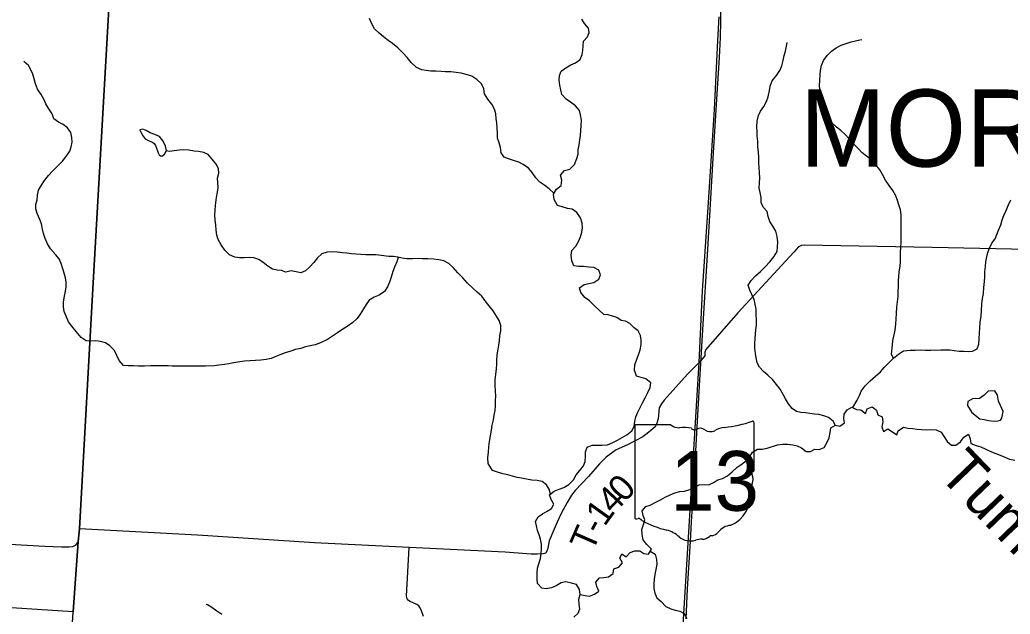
# Model space of a CAD drawing. Extents: x 1759416 to 2214760, y 252598 to 1116833.
# Drawn here: x 1974561 to 1986112, y 824822 to 831751 of the extents above; entities that cross this region are included whole.
import ezdxf

# ---------------------------------------------------------------- set-up
doc = ezdxf.new("R2010")
doc.units = 0
for name, color, linetype in [('GM_X_Adjacent_County', 7, 'Continuous'), ('GM_X_County', 7, 'Continuous'), ('GM_X_County_Road', 7, 'Continuous'), ('GM_X_Minor_Lake', 7, 'Continuous'), ('GM_X_Minor_River', 7, 'Continuous'), ('GM_X_Minor_River_Text', 7, 'Continuous'), ('GM_X_Rail_Line', 7, 'Continuous'), ('GM_X_State_Location', 7, 'Continuous'), ('GM_X_State_Route', 7, 'Continuous'), ('GM_X_State_Shield', 7, 'Continuous'), ('GM_X_Township', 7, 'Continuous'), ('GM_X_Township_Road', 7, 'Continuous'), ('GM_X_Township_Road_Text', 7, 'Continuous'), ('GM_X_Township_Text', 7, 'Continuous')]:
    doc.layers.add(name, color=color, linetype=linetype)

msp = doc.modelspace()

# ---------------------------------------------------------------- linework, layer by layer
at = {"layer": 'GM_X_Adjacent_County'}
msp.add_lwpolyline([(1986195, 817348), (1985662, 817383), (1981878, 817613), (1981516, 817615), (1980999, 817647), (1980171, 817698), (1978931, 817776), (1974782, 818034), (1974872, 819557), (1974905, 820235), (1975185, 824849), (1968995, 825250)], dxfattribs=at)
at = {"layer": 'GM_X_County'}
msp.add_lwpolyline([(1986195, 817348), (1985662, 817383), (1981878, 817613), (1981516, 817615), (1980999, 817647), (1980171, 817698), (1978931, 817776), (1974782, 818034), (1974872, 819557), (1974905, 820235), (1975185, 824849), (1968995, 825250)], dxfattribs=at)
at = {"layer": 'GM_X_County_Road'}
for points in [[(1976571, 852190), (1976524, 851253), (1976497, 850225), (1976343, 847814), (1976306, 847068), (1976297, 846640), (1976294, 846381), (1976287, 846288), (1976272, 846254), (1976182, 846147), (1976236, 846024), (1976247, 845966), (1976250, 845911), (1976254, 845466), (1976242, 845024), (1976221, 844570), (1976147, 842930), (1975926, 838590), (1975905, 837984), (1975774, 835074), (1975658, 832908), (1975409, 828548), (1975256, 825816)], [(1986869, 829063), (1985203, 829095), (1983711, 829125), (1983677, 829119), (1983643, 829103), (1983589, 829043), (1982936, 828335), (1982561, 827908), (1982552, 827876), (1982549, 827833), (1982526, 827806), (1982486, 827756)], [(1975256, 825816), (1975241, 825670), (1975206, 825623), (1975174, 825606), (1975137, 825603), (1975049, 825605), (1974853, 825612), (1974440, 825634)], [(1979268, 824793), (1979242, 824872), (1979228, 824898), (1979214, 824918), (1979190, 824934), (1979106, 824972), (1979092, 824986), (1979078, 825002), (1979070, 825030), (1979104, 825598), (1978000, 825653), (1976634, 825745), (1975256, 825816)]]:
    msp.add_lwpolyline(points, dxfattribs=at)
at = {"layer": 'GM_X_Minor_Lake'}
for points in [[(1976219, 830161), (1976247, 830186), (1976271, 830228), (1976260, 830278), (1976235, 830336), (1976191, 830392), (1976135, 830413), (1976082, 830433), (1976034, 830462), (1975996, 830476), (1975960, 830470), (1975987, 830410), (1976023, 830362), (1976078, 830336), (1976110, 830325), (1976130, 830309)], [(1976130, 830309), (1976143, 830287), (1976157, 830254), (1976168, 830224), (1976175, 830202), (1976187, 830179), (1976201, 830165), (1976219, 830161)], [(1986014, 827106), (1986030, 827184), (1986001, 827254), (1985974, 827304), (1985963, 827376), (1985935, 827426), (1985857, 827423), (1985810, 827374), (1985756, 827336), (1985674, 827333), (1985618, 827300), (1985613, 827256), (1985664, 827172)], [(1985664, 827172), (1985758, 827100), (1985809, 827091), (1985860, 827078), (1985925, 827074), (1985968, 827075), (1986000, 827083), (1986014, 827106)]]:
    msp.add_lwpolyline(points, dxfattribs=at)
at = {"layer": 'GM_X_Minor_River'}
for points in [[(1980792, 829728), (1980736, 829781), (1980683, 829820), (1980625, 829858), (1980578, 829909), (1980536, 829971), (1980493, 830023), (1980433, 830066), (1980381, 830092), (1980318, 830113), (1980260, 830131), (1980210, 830150), (1980175, 830202), (1980169, 830264), (1980152, 830318), (1980134, 830370), (1980131, 830426), (1980128, 830492), (1980124, 830550), (1980117, 830601), (1980113, 830655), (1980098, 830711), (1980065, 830766), (1980019, 830826), (1979980, 830890), (1979972, 830946), (1979947, 831006), (1979890, 831055), (1979832, 831093), (1979768, 831114), (1979710, 831130), (1979652, 831137), (1979590, 831143), (1979526, 831146), (1979476, 831149), (1979412, 831151), (1979354, 831154), (1979300, 831160), (1979249, 831169), (1979187, 831197), (1979127, 831254), (1979078, 831312), (1979029, 831367), (1978971, 831425), (1978906, 831476), (1978856, 831512), (1978803, 831554), (1978753, 831595), (1978699, 831647), (1978668, 831705), (1978639, 831766)], [(1980990, 829007), (1981001, 829060), (1981047, 829112), (1981078, 829167), (1981100, 829221), (1981115, 829277), (1981123, 829327), (1981120, 829382), (1981101, 829442), (1981059, 829503), (1981002, 829543), (1980948, 829552), (1980888, 829570), (1980832, 829587), (1980793, 829657), (1980786, 829719), (1980820, 829776), (1980875, 829820), (1980883, 829882), (1980866, 829942), (1980913, 829993), (1980975, 830010), (1981029, 830066), (1981056, 830133), (1981073, 830185), (1981075, 830237), (1981084, 830294), (1981094, 830352), (1981099, 830404), (1981106, 830462), (1981110, 830518), (1981111, 830581), (1981102, 830643), (1981088, 830695), (1981043, 830750), (1980985, 830790), (1980932, 830828), (1980882, 830879), (1980861, 830991), (1980852, 831051), (1980856, 831101), (1980877, 831152), (1980931, 831190), (1980986, 831227), (1981042, 831250), (1981095, 831290), (1981119, 831345), (1981126, 831395), (1981130, 831449), (1981137, 831501), (1981181, 831554), (1981200, 831604), (1981194, 831654), (1981147, 831708), (1981118, 831760)], [(1984074, 827022), (1984046, 827073), (1983995, 827113), (1983937, 827136), (1983881, 827148), (1983829, 827155), (1983775, 827161), (1983723, 827168), (1983671, 827174), (1983621, 827185), (1983568, 827221), (1983526, 827273), (1983491, 827332), (1983464, 827384), (1983428, 827444), (1983387, 827500), (1983341, 827558), (1983286, 827607), (1983236, 827651), (1983189, 827702), (1983163, 827754), (1983150, 827812), (1983141, 827862), (1983135, 827922), (1983132, 827976), (1983136, 828037), (1983147, 828135), (1983154, 828191), (1983153, 828255), (1983149, 828316), (1983148, 828378), (1983139, 828438), (1983127, 828490), (1983098, 828548), (1983074, 828600), (1983057, 828658), (1983092, 828714), (1983140, 828765), (1983199, 828817), (1983253, 828870), (1983310, 828929), (1983357, 828987), (1983393, 829050), (1983400, 829106), (1983401, 829160), (1983395, 829224), (1983378, 829286), (1983345, 829344), (1983309, 829398), (1983290, 829458), (1983278, 829516), (1983231, 829568), (1983209, 829620), (1983206, 829678), (1983195, 829738), (1983185, 829788), (1983188, 829850), (1983191, 829908), (1983189, 829968), (1983184, 830028), (1983182, 830083), (1983179, 830149), (1983176, 830209), (1983170, 830273), (1983167, 830331), (1983162, 830395), (1983160, 830451), (1983159, 830505), (1983160, 830570), (1983176, 830636), (1983199, 830686), (1983237, 830739), (1983270, 830797), (1983291, 830854), (1983305, 830926), (1983312, 830976), (1983335, 831039), (1983387, 831101), (1983426, 831160), (1983447, 831214), (1983463, 831277), (1983476, 831337), (1983493, 831387), (1983505, 831443), (1983510, 831488)], [(1984751, 827802), (1984729, 827852), (1984740, 827961), (1984745, 828013), (1984760, 828079), (1984772, 828134), (1984777, 828204), (1984784, 828264), (1984788, 828328), (1984791, 828401), (1984804, 828527), (1984807, 828577), (1984808, 828651), (1984810, 828708), (1984815, 828760), (1984819, 828812), (1984828, 828878), (1984833, 828928), (1984832, 829033), (1984837, 829101), (1984841, 829157), (1984839, 829352), (1984842, 829412), (1984841, 829476), (1984831, 829536), (1984814, 829594), (1984798, 829646), (1984779, 829700), (1984742, 829760), (1984702, 829819), (1984659, 829883), (1984622, 829949), (1984590, 830001), (1984543, 830066), (1984497, 830118), (1984438, 830162), (1984384, 830199), (1984339, 830251), (1984285, 830306), (1984238, 830358), (1984188, 830416), (1984137, 830459), (1984085, 830501), (1984026, 830558), (1983976, 830620), (1983941, 830674), (1983918, 830744), (1983904, 830798), (1983897, 830854), (1983894, 830914), (1983890, 830980), (1983891, 831046), (1983896, 831109), (1983900, 831161), (1983913, 831219), (1983936, 831277), (1983976, 831336), (1984029, 831387), (1984083, 831425), (1984142, 831456), (1984198, 831477), (1984256, 831495), (1984360, 831516), (1984382, 831523)], [(1975005, 830049), (1975058, 830105), (1975110, 830168), (1975143, 830219), (1975159, 830269), (1975172, 830325), (1975169, 830379), (1975155, 830437), (1975118, 830491), (1975066, 830529), (1975011, 830558), (1974959, 830598), (1974938, 830654), (1974900, 830713), (1974863, 830773), (1974843, 830827), (1974810, 830881), (1974769, 830941), (1974743, 831005), (1974728, 831065), (1974712, 831117), (1974691, 831168), (1974661, 831220), (1974608, 831266)], [(1976910, 829128), (1976876, 829190), (1976861, 829242), (1976850, 829300), (1976848, 829360), (1976841, 829416), (1976837, 829472), (1976840, 829534), (1976845, 829588), (1976854, 829681), (1976868, 829741), (1976873, 829797), (1976870, 829853), (1976868, 829905), (1976881, 829962), (1976879, 830014), (1976856, 830066), (1976805, 830127), (1976757, 830181), (1976707, 830203), (1976645, 830216), (1976593, 830221), (1976532, 830231), (1976476, 830234), (1976423, 830232), (1976363, 830223), (1976307, 830217), (1976268, 830224)], [(1978974, 828982), (1978960, 828930), (1978932, 828868), (1978913, 828816), (1978892, 828751), (1978872, 828691), (1978849, 828638), (1978815, 828582), (1978754, 828543), (1978696, 828519), (1978636, 828484), (1978599, 828433), (1978568, 828381), (1978532, 828318), (1978497, 828268), (1978445, 828223), (1978380, 828174), (1978318, 828136), (1978265, 828101), (1978209, 828064), (1978150, 828026), (1978070, 827987), (1978006, 827964), (1977948, 827949), (1977893, 827937), (1977837, 827920), (1977777, 827906), (1977721, 827887), (1977657, 827868), (1977606, 827848), (1977548, 827825), (1977492, 827804), (1977434, 827790), (1977374, 827783), (1977311, 827778), (1977245, 827774), (1977183, 827771), (1977129, 827764), (1977057, 827752), (1976999, 827739), (1976947, 827731), (1976881, 827724), (1976829, 827719), (1976725, 827714), (1976518, 827712), (1976454, 827713), (1976394, 827713), (1976340, 827714), (1976290, 827718), (1976236, 827719), (1976088, 827718), (1976016, 827713), (1975946, 827714), (1975886, 827716), (1975824, 827719), (1975770, 827722), (1975721, 827778), (1975694, 827836), (1975666, 827896), (1975611, 827951), (1975559, 827985), (1975503, 828002), (1975449, 828010), (1975389, 828005), (1975335, 828009), (1975278, 828048), (1975218, 828118), (1975167, 828180), (1975130, 828231), (1975100, 828297), (1975079, 828349), (1975069, 828407), (1975070, 828463), (1975081, 828528), (1975093, 828588), (1975100, 828638), (1975100, 828692), (1975095, 828742), (1975080, 828798), (1975064, 828850), (1975043, 828912), (1975019, 828964), (1974976, 829016), (1974919, 829081), (1974883, 829141), (1974856, 829201), (1974838, 829259), (1974827, 829309), (1974814, 829371), (1974794, 829425), (1974763, 829493), (1974748, 829547), (1974750, 829599), (1974763, 829651), (1974769, 829707), (1974778, 829764), (1974813, 829822), (1974851, 829877), (1974896, 829935), (1974944, 829986), (1975005, 830049)], [(1984277, 827230), (1984327, 827317), (1984354, 827371), (1984376, 827422), (1984419, 827484), (1984480, 827543), (1984542, 827598), (1984599, 827649), (1984643, 827699), (1984694, 827750), (1984753, 827805), (1984809, 827855), (1984866, 827892), (1984946, 827899), (1985004, 827901), (1985064, 827902), (1985126, 827899), (1985186, 827901), (1985302, 827902), (1985358, 827905), (1985410, 827902), (1985460, 827896), (1985516, 827889), (1985570, 827887), (1985622, 827886), (1985674, 827890), (1985728, 827915), (1985747, 827971), (1985751, 828035), (1985754, 828100), (1985757, 828162), (1985762, 828224), (1985772, 828296), (1985779, 828364), (1985782, 828437), (1985791, 828501), (1985799, 828561), (1985806, 828631), (1985811, 828702), (1985817, 828752), (1985818, 828814), (1985823, 828874), (1985827, 828930), (1985838, 828987), (1985852, 829037), (1985871, 829089), (1985899, 829146), (1985936, 829198), (1985975, 829299), (1986002, 829361), (1986018, 829418), (1986039, 829470), (1986062, 829520), (1986092, 829593), (1986119, 829651)], [(1980749, 826222), (1980735, 826278), (1980705, 826329), (1980654, 826367), (1980594, 826380), (1980532, 826386), (1980470, 826395), (1980414, 826407), (1980362, 826416), (1980308, 826430), (1980252, 826445), (1980194, 826460), (1980133, 826478), (1980073, 826497), (1980022, 826577), (1980020, 826645), (1980027, 826711), (1980032, 826772), (1980040, 826836), (1980049, 826900), (1980062, 826966), (1980072, 827027), (1980087, 827087), (1980094, 827143), (1980106, 827195), (1980109, 827250), (1980111, 827312), (1980112, 827368), (1980109, 827420), (1980105, 827490), (1980104, 827554), (1980121, 827681), (1980124, 827735), (1980125, 827785), (1980129, 827847), (1980140, 827910), (1980150, 827960), (1980155, 828012), (1980160, 828066), (1980172, 828125), (1980171, 828187), (1980153, 828245), (1980122, 828297), (1980081, 828358), (1980033, 828422), (1979990, 828476), (1979950, 828529), (1979895, 828577), (1979845, 828621), (1979782, 828682), (1979727, 828744), (1979669, 828803), (1979614, 828863), (1979564, 828910), (1979505, 828940), (1979447, 828953), (1979389, 828959), (1979319, 828964), (1979259, 828965), (1979207, 828967), (1979141, 828964), (1979075, 828964), (1979021, 828973), (1978971, 828983), (1978921, 828990), (1978867, 828992), (1978775, 829005), (1978713, 829010), (1978659, 829013), (1978597, 829013), (1978537, 829016), (1978479, 829018), (1978429, 829023), (1978377, 829029), (1978323, 829036), (1978261, 829041), (1978203, 829045), (1978147, 829042), (1978085, 829024), (1978033, 828977), (1977990, 828922), (1977945, 828872), (1977893, 828825), (1977839, 828802), (1977783, 828812), (1977727, 828823), (1977665, 828809), (1977613, 828828), (1977561, 828832), (1977507, 828843), (1977453, 828879), (1977398, 828920), (1977348, 828956), (1977290, 828977), (1977240, 828981), (1977176, 828978), (1977122, 828976), (1977068, 828983), (1977007, 829011), (1976953, 829066), (1976910, 829128)], [(1981096, 825050), (1981090, 825108), (1981053, 825168), (1980997, 825183), (1980929, 825199), (1980875, 825186), (1980817, 825153), (1980762, 825131), (1980700, 825118), (1980650, 825124), (1980599, 825179), (1980595, 825231), (1980596, 825300), (1980599, 825358), (1980615, 825408), (1980634, 825472), (1980643, 825531), (1980647, 825581), (1980644, 825637), (1980634, 825695), (1980619, 825747), (1980601, 825799), (1980586, 825851), (1980576, 825903), (1980605, 825955), (1980659, 825990), (1980710, 826023), (1980764, 826053), (1980789, 826106), (1980759, 826157), (1980740, 826215), (1980794, 826256), (1980853, 826281), (1980907, 826299), (1980965, 826334), (1981018, 826389), (1981051, 826447), (1981091, 826498), (1981134, 826552), (1981156, 826603), (1981159, 826663), (1981159, 826713), (1981180, 826769), (1981238, 826794), (1981294, 826793), (1981348, 826793), (1981414, 826798), (1981479, 826825), (1981533, 826851), (1981587, 826880), (1981640, 826912), (1981698, 826959), (1981725, 827010), (1981733, 827070), (1981746, 827124), (1981769, 827176), (1981797, 827233), (1981824, 827287), (1981856, 827344), (1981885, 827408), (1981912, 827463), (1981920, 827519), (1981861, 827564), (1981809, 827582), (1981755, 827597), (1981732, 827667), (1981733, 827730), (1981757, 827796), (1981776, 827846), (1981796, 827905), (1981807, 827967), (1981810, 828019), (1981802, 828071), (1981775, 828127), (1981725, 828161), (1981676, 828212), (1981626, 828238), (1981576, 828247), (1981526, 828281), (1981475, 828298), (1981423, 828310), (1981371, 828315), (1981319, 828367), (1981268, 828413), (1981206, 828474), (1981151, 828512), (1981103, 828573), (1981090, 828627), (1981144, 828664), (1981199, 828677), (1981257, 828689), (1981313, 828728), (1981334, 828780), (1981314, 828834), (1981255, 828862), (1981197, 828869), (1981137, 828876), (1981077, 828876), (1981023, 828885), (1980999, 828943), (1980990, 829007)], [(1981023, 824787), (1981075, 824833), (1981094, 824884), (1981086, 824938), (1981081, 824996), (1981096, 825050), (1981157, 825039), (1981207, 825033), (1981262, 825054), (1981314, 825092), (1981291, 825144), (1981281, 825194), (1981322, 825247), (1981374, 825249), (1981426, 825256), (1981480, 825297), (1981489, 825349), (1981547, 825369), (1981592, 825422), (1981560, 825476), (1981583, 825526), (1981634, 825491), (1981679, 825541), (1981735, 825562), (1981791, 825560), (1981841, 825531), (1981893, 825523), (1981928, 825580), (1981876, 825634), (1981833, 825687), (1981821, 825749), (1981816, 825811), (1981837, 825866), (1981851, 825920), (1981832, 825974), (1981820, 826026), (1981861, 826077), (1981913, 826091), (1981973, 826122), (1982034, 826156), (1982088, 826185), (1982148, 826214), (1982201, 826236), (1982261, 826251), (1982315, 826256), (1982375, 826276), (1982430, 826303), (1982484, 826330), (1982542, 826334), (1982596, 826331), (1982650, 826357), (1982703, 826388), (1982757, 826403), (1982815, 826435), (1982870, 826482), (1982924, 826531), (1982975, 826565), (1983031, 826608), (1983076, 826660), (1983108, 826711), (1983165, 826744), (1983221, 826744), (1983277, 826759), (1983397, 826796), (1983455, 826803), (1983515, 826803), (1983579, 826796), (1983629, 826786), (1983679, 826763), (1983731, 826719), (1983783, 826720), (1983835, 826746), (1983885, 826741), (1983941, 826766), (1983972, 826818), (1984000, 826878), (1984011, 826939), (1984020, 826995), (1984076, 827024), (1984126, 827014), (1984178, 827053), (1984171, 827105), (1984177, 827155), (1984212, 827205), (1984266, 827236), (1984318, 827207), (1984372, 827203), (1984426, 827162), (1984444, 827216), (1984502, 827241), (1984552, 827201), (1984567, 827145), (1984619, 827121), (1984625, 827065), (1984614, 827005), (1984635, 826953)], [(1984635, 826953), (1984686, 826984), (1984739, 826948), (1984791, 826911), (1984806, 826961), (1984868, 827002), (1984918, 826992), (1984976, 826985), (1985026, 826979), (1985076, 826976), (1985136, 826972), (1985188, 826975), (1985250, 826971), (1985306, 826942), (1985343, 826890), (1985376, 826836), (1985426, 826791), (1985480, 826791), (1985534, 826830), (1985571, 826886), (1985625, 826919), (1985645, 826867), (1985654, 826811), (1985714, 826788), (1985770, 826774), (1985828, 826745), (1985893, 826715), (1985943, 826696), (1985997, 826676), (1986049, 826651), (1986103, 826629), (1986166, 826616)], [(1981914, 825558), (1981971, 825520), (1981986, 825458), (1981990, 825404), (1981979, 825344), (1981966, 825284), (1981960, 825231), (1981957, 825173), (1981957, 825121), (1981966, 825065), (1981989, 825011), (1982043, 824969), (1982096, 824912), (1982154, 824884), (1982206, 824867), (1982258, 824857), (1982310, 824828), (1982339, 824770)], [(1976918, 824819), (1976860, 824858), (1976800, 824898), (1976749, 824929), (1976733, 824933)]]:
    msp.add_lwpolyline(points, dxfattribs=at)
at = {"layer": 'GM_X_Rail_Line'}
msp.add_lwpolyline([(1982333, 824766), (1982349, 825116), (1982382, 825671), (1982395, 825898), (1982416, 826206), (1982430, 826390), (1982439, 826581), (1982453, 826868), (1982490, 827484), (1982537, 828271), (1982577, 828944), (1982621, 829669), (1982649, 830140), (1982690, 830827), (1982720, 831312), (1982732, 831544), (1982736, 831741), (1982733, 831968)], dxfattribs=at)
at = {"layer": 'GM_X_State_Route'}
msp.add_lwpolyline([(1981991, 819839), (1981992, 819844), (1982226, 823484), (1982395, 826290), (1982486, 827756), (1982523, 828591), (1982593, 829621), (1982662, 830704), (1982704, 831510), (1982719, 831786)], dxfattribs=at)
at = {"layer": 'GM_X_State_Shield'}
for p, q in [((1981733, 827010), (1981733, 825953)), ((1982154, 827028), (1981746, 827028)), ((1983125, 826501), (1983125, 827054)), ((1983125, 826502), (1983125, 826501))]:
    msp.add_line(p, q, dxfattribs=at)
for centre, radius, start, end in [((1982629, 828468), 1476, 275.8445, 288.9065), ((1983109, 827056), 15.5, 351.8621, 97.738), ((1981749, 827012), 16.1, 98.1301, 188.1301), ((1982251, 827151), 156, 231.6195, 271.1119), ((1982303, 826435), 562, 80.4867, 94.9883), ((1982430, 827017), 45.1, 219.7921, 297.1024), ((1982497, 826895), 93.8, 54.4667, 119.1411), ((1982618, 827063), 113, 233.8562, 294.8282), ((1982817, 826705), 297, 97.3462, 120.7689), ((1983121, 826461), 24, 107.944, 210.337), ((1983108, 826499), 16.6, 289.6038, 7.7341), ((1982969, 826391), 144, 340.033, 23.6496), ((1982712, 826200), 369, 292.3089, 8.9858), ((1983180, 826270), 105, 136.8065, 186.9296), ((1981749, 825951), 16.3, 171.9584, 258.3066), ((1981751, 826059), 124, 267.339, 280.6039), ((1981777, 825892), 44.8, 29.7484, 93.2717), ((1982342, 826842), 1066, 240.4129, 257.1985), ((1982024, 825478), 334, 47.1842, 75.836), ((1982867, 825656), 202, 94.4031, 142.5768), ((1982385, 825887), 212, 230.7004, 286.2918), ((1982507, 825522), 174, 85.6951, 111.2099), ((1982523, 825808), 113, 268.777, 315.5493), ((1982625, 825705), 31.8, 65.7517, 132.6484), ((1982611, 825851), 119, 282.8732, 323.2771)]:
    msp.add_arc(centre, radius, start, end, dxfattribs=at)
at = {"layer": 'GM_X_Township'}
for points in [[(1975658, 832908), (1975409, 828548), (1975256, 825816), (1975241, 825670), (1975185, 824849), (1968995, 825250), (1968380, 825282), (1963814, 825573), (1961147, 825745), (1958413, 825903), (1955710, 826085)], [(1986195, 817348), (1985662, 817383), (1981878, 817613), (1981516, 817615), (1980999, 817647), (1980171, 817698), (1978931, 817776), (1974782, 818034), (1974872, 819557), (1974905, 820235), (1975185, 824849), (1975241, 825670), (1975256, 825816), (1975409, 828548), (1975658, 832908)]]:
    msp.add_lwpolyline(points, dxfattribs=at)
at = {"layer": 'GM_X_Township_Road'}
msp.add_lwpolyline([(1982486, 827756), (1982349, 827620), (1982078, 827317), (1982044, 827276), (1982020, 827228), (1982007, 827099), (1981988, 827039), (1981973, 827008), (1981896, 826945), (1981826, 826891), (1981648, 826797), (1981517, 826737), (1981400, 826651), (1981324, 826573), (1981194, 826427), (1981039, 826264), (1980997, 826210), (1980945, 826122), (1980877, 825996), (1980829, 825896), (1980735, 825676), (1980719, 825593), (1980713, 825567), (1980697, 825535), (1980667, 825527), (1980595, 825521), (1980525, 825523), (1980221, 825544), (1979104, 825598)], dxfattribs=at)

# ---------------------------------------------------------------- texts
at = {"layer": 'GM_X_Minor_River_Text'}
msp.add_text('Tuma', height=500, rotation=313.8325, dxfattribs=at).set_placement((1985256, 826447))
at = {"layer": 'GM_X_State_Location'}
for s in ['s', 'r']:
    msp.add_text(s, height=1, dxfattribs=at).set_placement((1982413, 826411))
msp.add_text('13', height=1, rotation=0, dxfattribs=at).set_placement((1982161, 826338))
at = {"layer": 'GM_X_State_Shield'}
msp.add_text('13', height=696.1, dxfattribs=at).set_placement((1982147, 826028))
at = {"layer": 'GM_X_Township_Road_Text'}
for s, rotation, p in [('0', 47.0012, (1981612, 826114)), ('4', 46.6855, (1981484, 825978)), ('1', 54.2485, (1981382, 825836)), ('T', 66.5001, (1981242, 825537)), ('-', 61.387, (1981329, 825737))]:
    msp.add_text(s, height=300, rotation=rotation, dxfattribs=at).set_placement(p)
at = {"layer": 'GM_X_Township_Text'}
msp.add_text('MORGAN', height=900, rotation=0, dxfattribs=at).set_placement((1983659, 830039))

doc.saveas('drawing.dxf')
